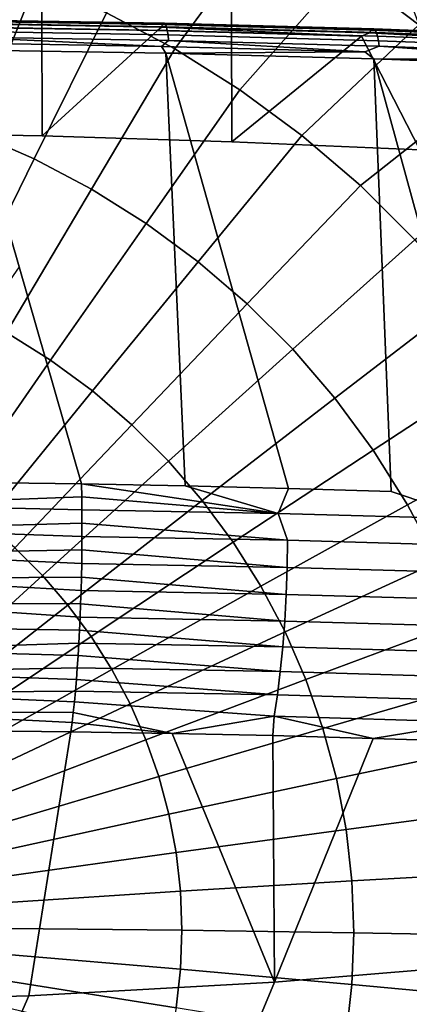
# Model space of a CAD drawing. Header units: metres. Extents: x -109 to 109, y -100 to 58.
# Tile 217 of 642: x 1.18 to 2.46, y -89.48 to -86.25. Entities that reach past the tile are written whole.
import ezdxf

# ---------------------------------------------------------------- set-up
doc = ezdxf.new("R2010")
doc.units = ezdxf.units.M
doc.layers.add('solid_21_062_100_XXX', color=7, linetype='CONTINUOUS')

msp = doc.modelspace()

# ---------------------------------------------------------------- linework, layer by layer
at = {"layer": 'solid_21_062_100_XXX'}
for points in [[(2.001929, -85.920807, -21.090107), (1.691127, -86.343483, -21.329893), (1.467505, -86.225578, -21.321711), (1.738283, -85.777786, -21.080181)], [(1.256058, -86.629425, 20.422102), (1.254156, -85.80098, 20.421894), (0.627981, -85.789337, 20.476929), (0.628692, -86.618118, 20.477318)], [(1.87888, -86.648209, 20.330292), (1.876361, -85.820343, 20.330307), (1.254156, -85.80098, 20.421894), (1.256058, -86.629425, 20.422102)], [(2.495393, -86.6744, 20.20216), (2.493076, -85.847382, 20.202282), (1.876361, -85.820343, 20.330307), (1.87888, -86.648209, 20.330292)], [(2.253826, -86.083542, -21.101402), (1.905292, -86.47773, -21.339211), (1.691127, -86.343483, -21.329893), (2.001929, -85.920807, -21.090107)], [(1.035833, -86.620255, -21.52853), (0.835705, -86.550392, -21.523682), (0.996937, -86.041344, -21.308924), (1.235676, -86.12468, -21.314707)], [(2.492494, -86.26503, -21.113998), (2.108801, -86.627571, -21.349609), (1.905292, -86.47773, -21.339211), (2.253826, -86.083542, -21.101402)], [(2.46666, -86.195816, -21.089245), (2.492494, -86.26503, -21.113998), (2.253826, -86.083542, -21.101402)], [(1.230169, -86.704842, -21.534401), (1.035833, -86.620255, -21.52853), (1.235676, -86.12468, -21.314707), (1.467505, -86.225578, -21.321711)], [(1.417625, -86.803673, -21.54126), (1.230169, -86.704842, -21.534401), (1.467505, -86.225578, -21.321711), (1.691127, -86.343483, -21.329893)], [(0.961006, -86.260498, 21.024508), (1.648275, -86.272034, 20.952461), (1.634477, -86.283417, 20.932688), (0.959252, -86.272133, 21.003164)], [(0.96286, -86.252411, 21.047716), (1.651542, -86.263969, 20.975521), (1.648275, -86.272034, 20.952461), (0.961006, -86.260498, 21.024508)], [(1.651542, -86.263969, 20.975521), (0.96286, -86.252411, 21.047716), (0.964746, -86.248245, 21.071934), (1.654858, -86.259827, 20.999588)], [(1.654858, -86.259827, 20.999588), (0.964746, -86.248245, 21.071934), (0.966599, -86.2481, 21.096348), (1.658134, -86.25972, 21.024015)], [(1.658134, -86.25972, 21.024015), (0.966599, -86.2481, 21.096348), (0.968388, -86.251953, 21.120514), (1.66128, -86.263649, 21.048141)], [(1.66128, -86.263649, 21.048141), (0.968388, -86.251953, 21.120514), (0.970059, -86.259705, 21.143736), (1.664212, -86.271507, 21.071316)], [(1.664212, -86.271507, 21.071316), (0.970059, -86.259705, 21.143736), (0.971569, -86.271149, 21.165388), (1.666851, -86.283081, 21.092913)], [(1.666851, -86.283081, 21.092913), (0.971569, -86.271149, 21.165388), (0.972877, -86.28598, 21.184895), (1.669125, -86.298065, 21.11235)], [(2.330125, -86.290642, 20.841064), (1.648275, -86.272034, 20.952461), (1.651542, -86.263969, 20.975521), (2.334794, -86.282616, 20.863895)], [(2.334794, -86.282616, 20.863895), (1.651542, -86.263969, 20.975521), (1.654858, -86.259827, 20.999588), (2.33953, -86.278511, 20.887732)], [(2.33953, -86.278511, 20.887732), (1.654858, -86.259827, 20.999588), (1.658134, -86.25972, 21.024015), (2.344203, -86.278442, 20.91193)], [(2.344203, -86.278442, 20.91193), (1.658134, -86.25972, 21.024015), (1.66128, -86.263649, 21.048141), (2.348689, -86.28241, 20.935837)], [(2.348689, -86.28241, 20.935837), (1.66128, -86.263649, 21.048141), (1.664212, -86.271507, 21.071316), (2.352866, -86.290306, 20.958809)], [(2.716537, -86.464218, -21.127823), (2.300517, -86.79216, -21.361032), (2.108801, -86.627571, -21.349609), (2.492494, -86.26503, -21.113998)], [(1.634477, -86.283417, 20.932688), (1.256058, -86.629425, 20.422102), (0.628692, -86.618118, 20.477318), (0.959252, -86.272133, 21.003164)], [(1.669125, -86.298065, 21.11235), (0.972877, -86.28598, 21.184895), (0.973947, -86.303802, 21.201731), (1.670973, -86.316048, 21.129101)], [(2.304643, -86.301537, 20.824125), (1.87888, -86.648209, 20.330292), (1.256058, -86.629425, 20.422102), (1.634477, -86.283417, 20.932688)], [(1.648275, -86.272034, 20.952461), (2.304643, -86.301537, 20.824125), (1.634477, -86.283417, 20.932688)], [(2.330125, -86.290642, 20.841064), (2.304643, -86.301537, 20.824125), (1.648275, -86.272034, 20.952461)], [(2.352866, -86.290306, 20.958809), (1.664212, -86.271507, 21.071316), (1.666851, -86.283081, 21.092913), (2.356621, -86.30191, 20.980223)], [(2.356621, -86.30191, 20.980223), (1.666851, -86.283081, 21.092913), (1.669125, -86.298065, 21.11235), (2.359854, -86.316917, 20.999504)], [(2.359854, -86.316917, 20.999504), (1.669125, -86.298065, 21.11235), (1.670973, -86.316048, 21.129101), (2.362476, -86.334923, 21.016129)], [(2.304643, -86.301537, 20.824125), (2.495393, -86.6744, 20.20216), (1.87888, -86.648209, 20.330292)], [(2.330125, -86.290642, 20.841064), (2.967599, -86.326447, 20.677803), (2.495393, -86.6744, 20.20216), (2.304643, -86.301537, 20.824125)], [(3.004244, -86.316254, 20.690708), (2.330125, -86.290642, 20.841064), (2.334794, -86.282616, 20.863895), (3.010298, -86.308281, 20.71323)], [(3.004244, -86.316254, 20.690708), (2.967599, -86.326447, 20.677803), (2.330125, -86.290642, 20.841064)], [(3.010298, -86.308281, 20.71323), (2.334794, -86.282616, 20.863895), (2.33953, -86.278511, 20.887732), (3.016436, -86.30423, 20.736753)], [(3.016436, -86.30423, 20.736753), (2.33953, -86.278511, 20.887732), (2.344203, -86.278442, 20.91193), (3.022491, -86.304214, 20.760643)], [(3.022491, -86.304214, 20.760643), (2.344203, -86.278442, 20.91193), (2.348689, -86.28241, 20.935837), (3.028301, -86.308228, 20.784256)], [(3.028301, -86.308228, 20.784256), (2.348689, -86.28241, 20.935837), (2.352866, -86.290306, 20.958809), (3.033708, -86.31617, 20.806952)], [(3.033708, -86.31617, 20.806952), (2.352866, -86.290306, 20.958809), (2.356621, -86.30191, 20.980223), (3.038567, -86.32782, 20.828121)], [(3.038567, -86.32782, 20.828121), (2.356621, -86.30191, 20.980223), (2.359854, -86.316917, 20.999504), (3.042746, -86.342865, 20.847189)], [(1.647514, -86.336006, 21.146017), (0.973947, -86.303802, 21.201731), (0.974752, -86.324127, 21.215446)], [(1.670973, -86.316048, 21.129101), (0.973947, -86.303802, 21.201731), (1.647514, -86.336006, 21.146017)], [(1.647514, -86.336006, 21.146017), (0.974752, -86.324127, 21.215446), (0.97544, -86.346428, 21.225664), (1.662433, -86.357933, 21.153957)], [(1.670973, -86.316048, 21.129101), (1.647514, -86.336006, 21.146017), (2.315216, -86.353851, 21.039042)], [(2.315216, -86.353851, 21.039042), (1.647514, -86.336006, 21.146017), (1.662433, -86.357933, 21.153957)], [(2.362476, -86.334923, 21.016129), (1.670973, -86.316048, 21.129101), (2.315216, -86.353851, 21.039042)], [(2.362476, -86.334923, 21.016129), (2.315216, -86.353851, 21.039042), (2.344386, -86.37648, 21.043512), (2.975773, -86.378311, 20.895267)], [(3.042746, -86.342865, 20.847189), (2.359854, -86.316917, 20.999504), (2.362476, -86.334923, 21.016129), (3.046133, -86.360893, 20.863644)], [(3.046133, -86.360893, 20.863644), (2.362476, -86.334923, 21.016129), (2.975773, -86.378311, 20.895267)], [(1.385035, -87.770973, 21.705248), (0.97544, -86.346428, 21.225664), (1.180379, -87.058662, 21.467165)], [(1.72522, -87.777321, 21.663609), (1.662433, -86.357933, 21.153957), (0.97544, -86.346428, 21.225664), (1.385035, -87.770973, 21.705248)], [(1.597153, -86.916206, -21.54907), (1.417625, -86.803673, -21.54126), (1.691127, -86.343483, -21.329893), (1.905292, -86.47773, -21.339211)], [(2.315216, -86.353851, 21.039042), (1.662433, -86.357933, 21.153957), (2.344386, -86.37648, 21.043512)], [(1.662433, -86.357933, 21.153957), (2.064226, -87.785591, 21.61249), (2.401778, -87.795761, 21.551918), (2.344386, -86.37648, 21.043512)], [(1.662433, -86.357933, 21.153957), (1.72522, -87.777321, 21.663609), (2.064226, -87.785591, 21.61249)], [(2.344386, -86.37648, 21.043512), (2.737645, -87.807892, 21.481943), (3.071564, -87.821983, 21.402607), (3.019025, -86.402016, 20.894665)], [(2.668305, -87.88533, 21.521475), (2.737645, -87.807892, 21.481943), (2.344386, -86.37648, 21.043512), (2.401778, -87.795761, 21.551918)], [(2.975773, -86.378311, 20.895267), (2.344386, -86.37648, 21.043512), (3.019025, -86.402016, 20.894665)], [(2.924643, -86.679939, -21.142794), (2.479368, -86.970581, -21.373417), (2.300517, -86.79216, -21.361032), (2.716537, -86.464218, -21.127823)], [(1.767749, -87.041817, -21.557787), (1.597153, -86.916206, -21.54907), (1.905292, -86.47773, -21.339211), (2.108801, -86.627571, -21.349609)], [(0.988758, -87.19474, -21.715986), (0.832559, -87.126755, -21.711267), (1.035833, -86.620255, -21.52853), (1.230169, -86.704842, -21.534401)], [(1.92846, -87.179787, -21.567364), (1.767749, -87.041817, -21.557787), (2.108801, -86.627571, -21.349609), (2.300517, -86.79216, -21.361032)], [(1.139427, -87.274178, -21.7215), (0.988758, -87.19474, -21.715986), (1.230169, -86.704842, -21.534401), (1.417625, -86.803673, -21.54126)], [(1.283724, -87.364632, -21.727777), (1.139427, -87.274178, -21.7215), (1.417625, -86.803673, -21.54126), (1.597153, -86.916206, -21.54907)], [(2.078385, -87.329346, -21.577744), (1.92846, -87.179787, -21.567364), (2.300517, -86.79216, -21.361032), (2.479368, -86.970581, -21.373417)], [(1.420842, -87.465584, -21.734785), (1.283724, -87.364632, -21.727777), (1.597153, -86.916206, -21.54907), (1.767749, -87.041817, -21.557787)], [(2.216688, -87.489677, -21.588871), (2.078385, -87.329346, -21.577744), (2.479368, -86.970581, -21.373417), (2.644353, -87.161835, -21.38669)], [(1.550014, -87.576477, -21.742481), (1.420842, -87.465584, -21.734785), (1.767749, -87.041817, -21.557787), (1.92846, -87.179787, -21.567364)], [(0.693525, -87.762314, 21.761141), (1.385035, -87.770973, 21.705248), (1.180379, -87.058662, 21.467165)], [(2.342593, -87.659859, -21.600683), (2.216688, -87.489677, -21.588871), (2.644353, -87.161835, -21.38669), (2.79455, -87.364853, -21.40078)], [(1.670518, -87.696693, -21.750824), (1.550014, -87.576477, -21.742481), (1.92846, -87.179787, -21.567364), (2.078385, -87.329346, -21.577744)], [(0.966043, -87.821503, -21.874741), (0.857454, -87.753433, -21.870016), (1.139427, -87.274178, -21.7215), (1.283724, -87.364632, -21.727777)], [(1.78168, -87.825554, -21.759768), (1.670518, -87.696693, -21.750824), (2.078385, -87.329346, -21.577744), (2.216688, -87.489677, -21.588871)], [(1.069228, -87.897476, -21.880013), (0.966043, -87.821503, -21.874741), (1.283724, -87.364632, -21.727777), (1.420842, -87.465584, -21.734785)], [(2.455399, -87.838959, -21.613113), (2.342593, -87.659859, -21.600683), (2.79455, -87.364853, -21.40078), (2.929118, -87.578506, -21.415607)], [(1.166434, -87.980927, -21.885805), (1.069228, -87.897476, -21.880013), (1.420842, -87.465584, -21.734785), (1.550014, -87.576477, -21.742481)], [(1.882877, -87.962341, -21.76926), (1.78168, -87.825554, -21.759768), (2.216688, -87.489677, -21.588871), (2.342593, -87.659859, -21.600683)], [(1.257117, -88.071388, -21.892084), (1.166434, -87.980927, -21.885805), (1.550014, -87.576477, -21.742481), (1.670518, -87.696693, -21.750824)], [(2.554472, -88.025963, -21.626091), (2.455399, -87.838959, -21.613113), (2.929118, -87.578506, -21.415607), (3.047306, -87.80159, -21.431091)], [(1.973545, -88.106293, -21.779253), (1.882877, -87.962341, -21.76926), (2.342593, -87.659859, -21.600683), (2.455399, -87.838959, -21.613113)], [(1.34077, -88.168365, -21.898813), (1.257117, -88.071388, -21.892084), (1.670518, -87.696693, -21.750824), (1.78168, -87.825554, -21.759768)], [(1.385901, -87.812851, 21.719021), (1.385035, -87.770973, 21.705248), (0.693525, -87.762314, 21.761141), (0.694196, -87.839745, 21.784676)], [(2.030213, -87.867386, 21.642933), (1.72522, -87.777321, 21.663609), (1.385035, -87.770973, 21.705248)], [(1.385901, -87.812851, 21.719021), (2.030213, -87.867386, 21.642933), (1.385035, -87.770973, 21.705248)], [(2.030213, -87.867386, 21.642933), (2.064226, -87.785591, 21.61249), (1.72522, -87.777321, 21.663609)], [(2.030213, -87.867386, 21.642933), (2.668305, -87.88533, 21.521475), (2.401778, -87.795761, 21.551918), (2.064226, -87.785591, 21.61249)], [(0.694196, -87.839745, 21.784676), (1.386463, -87.855461, 21.730333), (1.385901, -87.812851, 21.719021)], [(1.385901, -87.812851, 21.719021), (1.386463, -87.855461, 21.730333), (2.030213, -87.867386, 21.642933)], [(0.694196, -87.839745, 21.784676), (0.694399, -87.919258, 21.799744), (1.386746, -87.899055, 21.739206), (1.386463, -87.855461, 21.730333)], [(1.416924, -88.271301, -21.905958), (1.34077, -88.168365, -21.898813), (1.78168, -87.825554, -21.759768), (1.882877, -87.962341, -21.76926)], [(2.053176, -88.256599, -21.789684), (1.973545, -88.106293, -21.779253), (2.455399, -87.838959, -21.613113), (2.554472, -88.025963, -21.626091)], [(2.030213, -87.867386, 21.642933), (1.386463, -87.855461, 21.730333), (1.386746, -87.899055, 21.739206), (2.061677, -87.955727, 21.653145)], [(2.030213, -87.867386, 21.642933), (2.061677, -87.955727, 21.653145), (2.730294, -87.974968, 21.523434), (2.668305, -87.88533, 21.521475)], [(0.694399, -87.919258, 21.799744), (1.386742, -87.9431, 21.745495), (1.386746, -87.899055, 21.739206)], [(1.386746, -87.899055, 21.739206), (1.386742, -87.9431, 21.745495), (2.061677, -87.955727, 21.653145)], [(0.694399, -87.919258, 21.799744), (0.694126, -87.999924, 21.80617), (1.38645, -87.987434, 21.749176), (1.386742, -87.9431, 21.745495)], [(2.061677, -87.955727, 21.653145), (1.386742, -87.9431, 21.745495), (1.38645, -87.987434, 21.749176), (2.060168, -88.04451, 21.658152)], [(0.839552, -88.452202, -22.001055), (0.77899, -88.391785, -21.996861), (1.166434, -87.980927, -21.885805), (1.257117, -88.071388, -21.892084)], [(1.485155, -88.379631, -21.913477), (1.416924, -88.271301, -21.905958), (1.882877, -87.962341, -21.76926), (1.973545, -88.106293, -21.779253)], [(2.730294, -87.974968, 21.523434), (2.061677, -87.955727, 21.653145), (2.060168, -88.04451, 21.658152), (2.728155, -88.063721, 21.528814)], [(0.694126, -87.999924, 21.80617), (0.69338, -88.080818, 21.803881), (1.385011, -88.076363, 21.748674), (1.385873, -88.031906, 21.750237)], [(0.694126, -87.999924, 21.80617), (1.385873, -88.031906, 21.750237), (1.38645, -87.987434, 21.749176)], [(1.38645, -87.987434, 21.749176), (1.385873, -88.031906, 21.750237), (2.060168, -88.04451, 21.658152)], [(2.060168, -88.04451, 21.658152), (1.385873, -88.031906, 21.750237), (1.385011, -88.076363, 21.748674), (2.056944, -88.133232, 21.652752)], [(2.121325, -88.41243, -21.800499), (2.053176, -88.256599, -21.789684), (2.554472, -88.025963, -21.626091), (2.63926, -88.219833, -21.639547)], [(2.728155, -88.063721, 21.528814), (2.060168, -88.04451, 21.658152), (2.056944, -88.133232, 21.652752), (2.723727, -88.152412, 21.523899)], [(0.69338, -88.080818, 21.803881), (1.383869, -88.120644, 21.744493), (1.385011, -88.076363, 21.748674)], [(0.895418, -88.516968, -22.005548), (0.839552, -88.452202, -22.001055), (1.257117, -88.071388, -21.892084), (1.34077, -88.168365, -21.898813)], [(1.385011, -88.076363, 21.748674), (1.383869, -88.120644, 21.744493), (2.056944, -88.133232, 21.652752)], [(0.69338, -88.080818, 21.803881), (0.69217, -88.160988, 21.7929), (1.382449, -88.164589, 21.737709), (1.383869, -88.120644, 21.744493)], [(1.545079, -88.492744, -21.921328), (1.485155, -88.379631, -21.913477), (1.973545, -88.106293, -21.779253), (2.053176, -88.256599, -21.789684)], [(2.056944, -88.133232, 21.652752), (1.383869, -88.120644, 21.744493), (1.382449, -88.164589, 21.737709), (2.052049, -88.220634, 21.637022)], [(2.723727, -88.152412, 21.523899), (2.056944, -88.133232, 21.652752), (2.052049, -88.220634, 21.637022), (2.717072, -88.239807, 21.508757)], [(0.69217, -88.160988, 21.7929), (0.69051, -88.239502, 21.773357), (1.3788, -88.25087, 21.716434), (1.380758, -88.208046, 21.728344)], [(0.69217, -88.160988, 21.7929), (1.380758, -88.208046, 21.728344), (1.382449, -88.164589, 21.737709)], [(0.946277, -88.585716, -22.010321), (0.895418, -88.516968, -22.005548), (1.34077, -88.168365, -21.898813), (1.416924, -88.271301, -21.905958)], [(1.382449, -88.164589, 21.737709), (1.380758, -88.208046, 21.728344), (2.052049, -88.220634, 21.637022)], [(2.052049, -88.220634, 21.637022), (1.380758, -88.208046, 21.728344), (1.3788, -88.25087, 21.716434), (2.045554, -88.305489, 21.611181)], [(0.69051, -88.239502, 21.773357), (0.688419, -88.315445, 21.745481), (1.376583, -88.2929, 21.702019), (1.3788, -88.25087, 21.716434)], [(2.717072, -88.239807, 21.508757), (2.052049, -88.220634, 21.637022), (2.045554, -88.305489, 21.611181), (2.708283, -88.324661, 21.483603)], [(2.177611, -88.572899, -21.811636), (2.121325, -88.41243, -21.800499), (2.63926, -88.219833, -21.639547), (2.709288, -88.419479, -21.653402)], [(0.991844, -88.658058, -22.015341), (0.946277, -88.585716, -22.010321), (1.416924, -88.271301, -21.905958), (1.485155, -88.379631, -21.913477)], [(1.3788, -88.25087, 21.716434), (1.376583, -88.2929, 21.702019), (2.045554, -88.305489, 21.611181)], [(1.596364, -88.610001, -21.929464), (1.545079, -88.492744, -21.921328), (2.053176, -88.256599, -21.789684), (2.121325, -88.41243, -21.800499)], [(0.688419, -88.315445, 21.745481), (1.374115, -88.333992, 21.685148), (1.376583, -88.2929, 21.702019)], [(2.045554, -88.305489, 21.611181), (1.376583, -88.2929, 21.702019), (1.374115, -88.333992, 21.685148), (2.037549, -88.386604, 21.575594)], [(2.708283, -88.324661, 21.483603), (2.045554, -88.305489, 21.611181), (2.037549, -88.386604, 21.575594), (2.697484, -88.405792, 21.448786)], [(0.688419, -88.315445, 21.745481), (0.685921, -88.387932, 21.709595), (1.371405, -88.374008, 21.665884), (1.374115, -88.333992, 21.685148)], [(1.374115, -88.333992, 21.685148), (1.371405, -88.374008, 21.665884), (2.037549, -88.386604, 21.575594)], [(0.685921, -88.387932, 21.709595), (0.683046, -88.456131, 21.666115), (1.365294, -88.450218, 21.620451), (1.368461, -88.412796, 21.644293)], [(0.685921, -88.387932, 21.709595), (1.368461, -88.412796, 21.644293), (1.371405, -88.374008, 21.665884)], [(1.031864, -88.733597, -22.020584), (0.991844, -88.658058, -22.015341), (1.485155, -88.379631, -21.913477), (1.545079, -88.492744, -21.921328)], [(2.037549, -88.386604, 21.575594), (1.371405, -88.374008, 21.665884), (1.368461, -88.412796, 21.644293), (2.028146, -88.462845, 21.530762)], [(2.697484, -88.405792, 21.448786), (2.037549, -88.386604, 21.575594), (2.028146, -88.462845, 21.530762), (2.684828, -88.482048, 21.4048)], [(1.368461, -88.412796, 21.644293), (1.365294, -88.450218, 21.620451), (2.028146, -88.462845, 21.530762)], [(1.63872, -88.730759, -21.937847), (1.596364, -88.610001, -21.929464), (2.121325, -88.41243, -21.800499), (2.177611, -88.572899, -21.811636)], [(2.221718, -88.737114, -21.823032), (2.177611, -88.572899, -21.811636), (2.709288, -88.419479, -21.653402), (2.764164, -88.623795, -21.667583)], [(0.683046, -88.456131, 21.666115), (0.679828, -88.519234, 21.615551), (1.358338, -88.520477, 21.566357), (1.361916, -88.48616, 21.594442)], [(0.683046, -88.456131, 21.666115), (1.361916, -88.48616, 21.594442), (1.365294, -88.450218, 21.620451)], [(2.028146, -88.462845, 21.530762), (1.365294, -88.450218, 21.620451), (1.361916, -88.48616, 21.594442), (2.017478, -88.533127, 21.477316)], [(2.684828, -88.482048, 21.4048), (2.028146, -88.462845, 21.530762), (2.017478, -88.533127, 21.477316), (2.670491, -88.552368, 21.352262)], [(1.066114, -88.811913, -22.02602), (1.031864, -88.733597, -22.020584), (1.545079, -88.492744, -21.921328), (1.596364, -88.610001, -21.929464)], [(1.361916, -88.48616, 21.594442), (1.358338, -88.520477, 21.566357), (1.682584, -88.589325, 21.464245), (2.017478, -88.533127, 21.477316)], [(0.679828, -88.519234, 21.615551), (0.676316, -88.576508, 21.558489), (1.350642, -88.583725, 21.504435), (1.354576, -88.553024, 21.536327)], [(0.679828, -88.519234, 21.615551), (1.354576, -88.553024, 21.536327), (1.358338, -88.520477, 21.566357)], [(1.358338, -88.520477, 21.566357), (1.354576, -88.553024, 21.536327), (1.682584, -88.589325, 21.464245)], [(1.354576, -88.553024, 21.536327), (1.350642, -88.583725, 21.504435), (1.682584, -88.589325, 21.464245)], [(2.017478, -88.533127, 21.477316), (1.682584, -88.589325, 21.464245), (2.013197, -88.596596, 21.414846)], [(2.017478, -88.533127, 21.477316), (2.013197, -88.596596, 21.414846), (2.34247, -88.605553, 21.356285)], [(2.670491, -88.552368, 21.352262), (2.017478, -88.533127, 21.477316), (2.34247, -88.605553, 21.356285)], [(2.670491, -88.552368, 21.352262), (2.34247, -88.605553, 21.356285), (2.669981, -88.616241, 21.288605)], [(0.404291, -89.472282, 20.540594), (1.212418, -89.449989, 20.521757), (1.350642, -88.583725, 21.504435), (0.676316, -88.576508, 21.558489)], [(1.212418, -89.449989, 20.521757), (2.018967, -89.405464, 20.484123), (1.682584, -88.589325, 21.464245), (1.350642, -88.583725, 21.504435)], [(1.671912, -88.85434, -21.946423), (1.63872, -88.730759, -21.937847), (2.177611, -88.572899, -21.811636), (2.221718, -88.737114, -21.823032)], [(2.018967, -89.405464, 20.484123), (2.013197, -88.596596, 21.414846), (1.682584, -88.589325, 21.464245)], [(2.018967, -89.405464, 20.484123), (2.34247, -88.605553, 21.356285), (2.013197, -88.596596, 21.414846)], [(1.094401, -88.892555, -22.031616), (1.066114, -88.811913, -22.02602), (1.596364, -88.610001, -21.929464), (1.63872, -88.730759, -21.937847)], [(2.018967, -89.405464, 20.484123), (2.822886, -89.338753, 20.427734), (2.669981, -88.616241, 21.288605), (2.34247, -88.605553, 21.356285)], [(2.253401, -88.90416, -21.834627), (2.221718, -88.737114, -21.823032), (2.764164, -88.623795, -21.667583), (2.803583, -88.831627, -21.682007)], [(1.116568, -88.97509, -22.037344), (1.094401, -88.892555, -22.031616), (1.63872, -88.730759, -21.937847), (1.671912, -88.85434, -21.946423)], [(1.695755, -88.980049, -21.955147), (1.671912, -88.85434, -21.946423), (2.221718, -88.737114, -21.823032), (2.253401, -88.90416, -21.834627)], [(1.132491, -89.059036, -22.043171), (1.116568, -88.97509, -22.037344), (1.671912, -88.85434, -21.946423), (1.695755, -88.980049, -21.955147)], [(2.272482, -89.073097, -21.846352), (2.253401, -88.90416, -21.834627), (2.803583, -88.831627, -21.682007), (2.827322, -89.041809, -21.696594)], [(1.710114, -89.107178, -21.96397), (1.695755, -88.980049, -21.955147), (2.253401, -88.90416, -21.834627), (2.272482, -89.073097, -21.846352)], [(1.142081, -89.143944, -22.049063), (1.132491, -89.059036, -22.043171), (1.695755, -88.980049, -21.955147), (1.710114, -89.107178, -21.96397)], [(2.278854, -89.242989, -21.858143), (2.272482, -89.073097, -21.846352), (2.827322, -89.041809, -21.696594), (2.83525, -89.253181, -21.711266)], [(1.714909, -89.235023, -21.972843), (1.710114, -89.107178, -21.96397), (2.272482, -89.073097, -21.846352), (2.278854, -89.242989, -21.858143)], [(1.145283, -89.229324, -22.054989), (1.142081, -89.143944, -22.049063), (1.710114, -89.107178, -21.96397), (1.714909, -89.235023, -21.972843)], [(1.142081, -89.314705, -22.060915), (1.145283, -89.229324, -22.054989), (1.714909, -89.235023, -21.972843), (1.710114, -89.362877, -21.981718)], [(1.710114, -89.362877, -21.981718), (1.714909, -89.235023, -21.972843), (2.278854, -89.242989, -21.858143), (2.272482, -89.41288, -21.869934)], [(2.272482, -89.41288, -21.869934), (2.278854, -89.242989, -21.858143), (2.83525, -89.253181, -21.711266), (2.827322, -89.464554, -21.725935)], [(1.132491, -89.399612, -22.066807), (1.142081, -89.314705, -22.060915), (1.710114, -89.362877, -21.981718), (1.695755, -89.490005, -21.990541)], [(1.646465, -90.298302, 19.443338), (2.467002, -90.239479, 19.396627), (2.822886, -89.338753, 20.427734), (2.018967, -89.405464, 20.484123)], [(1.695755, -89.490005, -21.990541), (1.710114, -89.362877, -21.981718), (2.272482, -89.41288, -21.869934), (2.253401, -89.581818, -21.881659)], [(1.116568, -89.483566, -22.072634), (1.132491, -89.399612, -22.066807), (1.695755, -89.490005, -21.990541), (1.671912, -89.615715, -21.999266)], [(0.823732, -90.333626, 19.471397), (1.646465, -90.298302, 19.443338), (2.018967, -89.405464, 20.484123), (1.212418, -89.449989, 20.521757)], [(2.253401, -89.581818, -21.881659), (2.272482, -89.41288, -21.869934), (2.827322, -89.464554, -21.725935), (2.803583, -89.674736, -21.740522)], [(-0.000099, -90.345413, 19.480757), (0.823732, -90.333626, 19.471397), (1.212418, -89.449989, 20.521757), (0.404291, -89.472282, 20.540594)]]:
    msp.add_3dface(points, dxfattribs=at)

doc.saveas('drawing.dxf')
